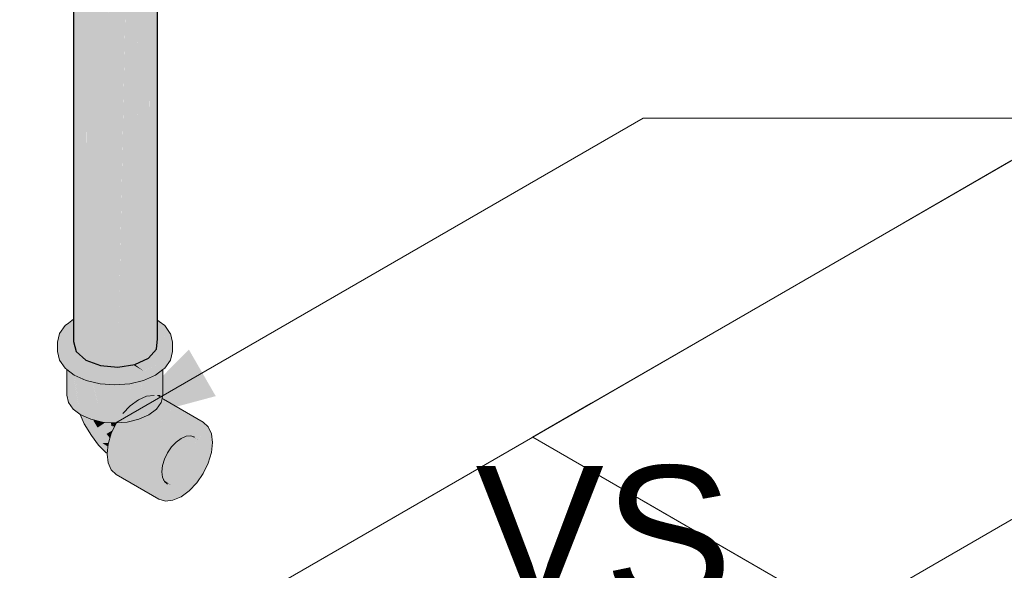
# Model space of a CAD drawing. Header units: millimetres. Extents: x 2 to 902, y -447 to 199.
# Tile 373 of 656: x 79.876 to 81.303, y 93.74 to 94.537. Entities that reach past the tile are written whole.
import ezdxf

# ---------------------------------------------------------------- set-up
doc = ezdxf.new("R2010")
doc.units = ezdxf.units.MM
doc.header["$MEASUREMENT"] = 0
doc.linetypes.add('NULL', pattern=[0])
for name, color, linetype, lineweight in [('AF-Condutos', 4, 'Continuous', 25), ('AF-Peça de utilização', 9, 'Continuous', 18), ('Cotas', 1, 'Continuous', 0), ('IFC-Parede padrão-Contorno', 44, 'Continuous', 5), ('IFC-Parede-Contorno', 42, 'Continuous', 5), ('IFC-Pilar-Contorno', 83, 'Continuous', 5), ('IFC-Viga-Contorno', 66, 'Continuous', 5), ('Textos', 7, 'Continuous', 9)]:
    doc.layers.add(name, color=color, linetype=linetype, lineweight=lineweight)
doc.styles.add('Arial', font='arial.ttf')

msp = doc.modelspace()

# ---------------------------------------------------------------- hatches: boundary and pattern name
at = {"layer": 'AF-Condutos', "linetype": 'Continuous'}
for points in [[(80.076, 94.1024), (80.076, 94.1091), (80.076, 94.1651), (80.076, 95.2472), (80.0748, 94.1704), (80.0748, 94.1109), (80.0747, 94.1034), (80.0747, 94.0607), (80.076, 94.0754)], [(80.0638, 94.1117), (80.0638, 94.1262), (80.0637, 94.219), (80.0631, 95.2194), (80.0631, 94.2215), (80.0631, 94.1271), (80.0631, 94.2215), (80.0631, 95.2194), (80.0476, 94.2897), (80.0433, 95.2102), (80.0446, 94.3028), (80.045, 94.301), (80.0446, 94.3028), (80.0452, 94.152), (80.0631, 94.1121), (80.0452, 94.152), (80.0446, 94.3028), (80.0433, 95.2102), (80.0433, 94.3082), (80.0448, 94.1527), (80.0433, 94.3082), (80.0433, 95.2102), (80.0261, 94.3839), (80.0433, 94.1547), (80.0448, 94.1259), (80.0433, 94.1547), (80.0261, 94.3839), (80.0219, 94.1846), (80.0433, 94.127), (80.0219, 94.1846), (80.021, 94.1438), (80.0187, 94.0345), (80.0433, 94.0384), (80.0631, 94.0476), (80.0747, 94.0607), (80.0747, 94.1034), (80.0747, 94.111), (80.0747, 94.1709), (80.0747, 94.0607), (80.0748, 94.1704), (80.0747, 95.2325), (80.0648, 94.2144), (80.0631, 95.2194), (80.0638, 94.2184), (80.0639, 94.126), (80.0638, 94.2184), (80.0631, 95.2194), (80.0637, 94.219), (80.0638, 94.1262)], [(80.0648, 94.2144), (80.0745, 95.2077), (80.0631, 95.2194), (80.0632, 95.1992)], [(79.9544, 95.2087), (79.9544, 94.0717), (79.9583, 95.2064), (79.9582, 95.207), (79.9567, 95.2077), (79.9544, 95.2094)], [(79.9545, 94.1041), (79.9545, 94.1039), (79.9584, 94.0572), (79.9722, 94.0448), (79.9735, 94.1125), (79.9735, 94.1181), (79.9722, 95.2007), (79.9722, 94.1172), (79.9722, 94.112), (79.9722, 94.1172), (79.9722, 95.2007), (79.9721, 95.2008), (79.959, 94.1072), (79.959, 94.1061), (79.9584, 94.1059), (79.959, 94.1061), (79.959, 94.1072), (79.9584, 94.1068), (79.9554, 94.1046), (79.9584, 94.1068), (79.959, 94.1072), (79.9584, 95.2069), (79.9583, 95.2069)], [(79.959, 94.1061), (79.9721, 95.2008), (79.9584, 95.2069)], [(79.9723, 95.2004), (79.9735, 94.1125), (79.9933, 95.1914), (79.9934, 95.1954), (79.9892, 95.1964), (79.9739, 95.2), (79.9723, 95.2007)], [(80.0628, 95.2014), (80.0629, 95.2025), (80.0572, 95.2), (80.0434, 95.1967), (80.0434, 95.1939), (80.0476, 94.2897)], [(80.0748, 94.1704), (80.076, 95.2088), (80.0747, 95.2079)], [(79.9934, 95.1954), (79.9722, 94.0448), (79.9936, 94.0368), (79.9936, 95.1953)], [(79.9936, 95.1919), (79.9936, 94.0368), (80.0184, 95.1894), (80.0185, 95.1933), (80.0185, 95.1938), (80.0155, 95.1936), (80.0127, 95.1938), (79.9965, 95.195), (80.0132, 95.1934), (79.9965, 95.195), (79.994, 95.1952), (80.0044, 95.1927), (79.994, 95.1952), (79.9936, 95.1953), (79.9936, 95.1952)], [(80.0185, 95.1938), (79.9936, 94.0368), (80.0187, 94.0345), (80.0187, 95.1938)], [(80.043, 95.1957), (80.0431, 95.1966), (80.0371, 95.1952), (80.0187, 95.1938), (80.0187, 95.1908), (80.0187, 94.0345)], [(79.9545, 94.1041), (79.9544, 94.0717), (79.9584, 94.0572)]]:
    msp.add_hatch(color=151, dxfattribs=at).paths.add_polyline_path(points)
at = {"layer": 'AF-Peça de utilização', "linetype": 'Continuous'}
for points in [[(79.9544, 94.1037), (79.9544, 94.1038), (79.9471, 94.0983), (79.9422, 94.0946), (79.9346, 94.0783), (79.931, 94.0706), (79.9365, 94.0766), (79.931, 94.0706), (79.9507, 94.064), (79.9544, 94.0628), (79.9571, 94.0619), (79.9544, 94.0717), (79.9544, 94.0876), (79.9544, 94.0877), (79.9492, 94.0905), (79.9473, 94.0975), (79.9492, 94.0905), (79.9544, 94.0877), (79.9544, 94.0878), (79.9544, 94.0953), (79.9544, 94.1016)], [(80.0783, 94.1007), (80.076, 94.1024), (80.076, 94.1016), (80.076, 94.0992), (80.076, 94.0938), (80.076, 94.0868), (80.076, 94.0754), (80.0749, 94.0626), (80.0747, 94.0607), (80.0756, 94.0617), (80.0747, 94.0607), (80.0664, 94.0513), (80.0631, 94.0476), (80.0603, 94.0463), (80.0613, 94.0455), (80.0661, 94.0419), (80.0681, 94.0422), (80.0661, 94.0419), (80.0732, 94.0365), (80.0704, 94.0426), (80.0672, 94.0495), (80.074, 94.0527), (80.0672, 94.0495), (80.0704, 94.0426), (80.0731, 94.043), (80.0704, 94.0426), (80.0726, 94.0378), (80.0734, 94.043), (80.0726, 94.0378), (80.0732, 94.0365), (80.076, 94.0415), (80.0758, 94.0434), (80.0749, 94.0531), (80.0758, 94.0434), (80.076, 94.0415), (80.076, 94.0434), (80.076, 94.0415), (80.0732, 94.0365), (80.076, 94.0401), (80.0781, 94.0437), (80.076, 94.0536), (80.076, 94.0611), (80.076, 94.0622), (80.076, 94.0611), (80.076, 94.0536), (80.08, 94.0555), (80.076, 94.0536), (80.0781, 94.0437), (80.076, 94.0401), (80.0732, 94.0365), (80.076, 94.0387), (80.079, 94.0439), (80.076, 94.0387), (80.0839, 94.0446), (80.0797, 94.044), (80.0839, 94.0446), (80.0839, 94.0446), (80.0839, 94.0501), (80.0808, 94.0558), (80.0768, 94.0631), (80.076, 94.065), (80.0768, 94.0631), (80.0808, 94.0558), (80.0839, 94.0501), (80.0839, 94.0573), (80.0839, 94.0501), (80.0839, 94.0446), (80.0839, 94.0446), (80.084, 94.0446), (80.0865, 94.0465), (80.0936, 94.0618), (80.0909, 94.0606), (80.0936, 94.0618), (80.0976, 94.0706), (80.0839, 94.0711), (80.0976, 94.0706), (80.0948, 94.083), (80.0945, 94.0831), (80.0944, 94.0831), (80.0891, 94.077), (80.0839, 94.0809), (80.077, 94.0861), (80.0891, 94.077), (80.0944, 94.0831), (80.0945, 94.0831), (80.0776, 94.0929), (80.0781, 94.0983), (80.0776, 94.0929), (80.0945, 94.0831), (80.0948, 94.083), (80.0946, 94.0832), (80.0865, 94.0946)], [(79.9339, 94.083), (79.931, 94.0706), (79.9422, 94.0946)], [(79.931, 94.0706), (79.931, 94.057), (79.9339, 94.0445), (79.9422, 94.0329), (79.9339, 94.0581), (79.9422, 94.0329), (79.9448, 94.031), (79.9554, 94.023), (79.9448, 94.0419), (79.9554, 94.023), (79.9727, 94.0153), (79.9928, 94.0105), (80.0143, 94.0089), (80.0359, 94.0105), (80.0143, 94.0225), (79.9928, 94.0241), (79.9727, 94.0289), (79.9928, 94.0241), (80.0143, 94.0225), (80.0359, 94.0105), (80.056, 94.0153), (80.0359, 94.0241), (80.056, 94.0153), (80.0732, 94.0229), (80.0839, 94.031), (80.0865, 94.0329), (80.0839, 94.0336), (80.0865, 94.0329), (80.0948, 94.0445), (80.0976, 94.057), (80.0976, 94.0706), (80.0948, 94.0581), (80.0976, 94.0706), (80.0865, 94.0465), (80.0839, 94.0446), (80.0732, 94.0365), (80.056, 94.0289), (79.9554, 94.0366), (79.9448, 94.0446), (79.9497, 94.0409), (79.9554, 94.0366), (79.9825, 94.0379), (79.9554, 94.0366), (80.0043, 94.0328), (80.0066, 94.0327), (80.056, 94.0289), (80.0207, 94.0344), (80.056, 94.0289), (80.0468, 94.032), (80.056, 94.0289), (80.0514, 94.0316), (80.0404, 94.0379), (80.0326, 94.0367), (80.0191, 94.0346), (80.0187, 94.0345), (80.0174, 94.0343), (80.0187, 94.0345), (80.0109, 94.0353), (79.9936, 94.0368), (79.9899, 94.0382), (79.9858, 94.0398), (79.9448, 94.0461), (79.9474, 94.0541), (79.9448, 94.0551), (79.9474, 94.0541), (79.9507, 94.064), (79.9448, 94.066), (79.9434, 94.0557), (79.9448, 94.066), (79.931, 94.0706), (79.9368, 94.0581), (79.9422, 94.0465)], [(79.9571, 94.0619), (79.9507, 94.064), (79.9474, 94.0541), (79.9448, 94.0461), (79.9621, 94.0434), (79.9763, 94.0412), (79.9858, 94.0398), (79.9733, 94.0444), (79.9722, 94.0448), (79.9606, 94.0492), (79.9596, 94.0496), (79.9606, 94.0492), (79.9722, 94.0448), (79.9584, 94.0572), (79.9571, 94.0619), (79.9555, 94.0598), (79.9502, 94.0531), (79.9555, 94.0598)], [(80.0661, 94.0419), (80.0603, 94.0463), (80.0455, 94.0394), (80.0433, 94.0384), (80.0526, 94.0315), (80.056, 94.0289), (80.0535, 94.0314), (80.0461, 94.0388), (80.0482, 94.0391), (80.0461, 94.0388), (80.0535, 94.0314), (80.056, 94.0289), (80.0601, 94.0308), (80.0732, 94.0365)], [(79.9464, 94.0298), (79.9448, 94.031), (79.9448, 93.9938), (79.9471, 93.9834), (79.9541, 93.9738), (79.9541, 94.024), (79.9489, 94.0279), (79.9471, 94.0292)], [(80.0413, 94.0374), (80.0514, 94.0316), (80.056, 94.0289), (80.0526, 94.0315), (80.0433, 94.0384), (80.0404, 94.0379)], [(80.0839, 93.9938), (80.0839, 94.031), (80.0823, 94.0298)], [(79.9561, 94.0225), (79.956, 94.0227), (79.9554, 94.023), (79.9541, 94.024), (79.9542, 94.0235), (79.9637, 93.9665), (79.9651, 93.9654), (79.9563, 94.0223), (79.956, 94.0227)], [(79.9541, 93.9738), (79.9637, 93.9665), (79.9541, 94.024), (79.9541, 93.9894)], [(79.9563, 94.0226), (79.956, 94.0227), (79.9563, 94.0223)], [(79.9651, 94.0187), (79.9563, 94.0226), (79.9651, 93.9654), (79.9796, 93.959), (79.9674, 94.0177)], [(79.9674, 94.0177), (79.9676, 94.0165), (79.9727, 94.0153)], [(80.0839, 93.9947), (80.0823, 94.0298), (80.082, 94.0295), (80.0819, 94.0295), (80.0815, 94.0292), (80.0765, 94.0254), (80.0763, 94.0253), (80.0761, 94.0251), (80.0801, 93.9943), (80.0806, 93.9904), (80.0806, 93.9904), (80.0815, 93.9899), (80.0815, 93.9902), (80.0809, 93.9944), (80.0815, 93.9899), (80.0815, 93.9944), (80.0827, 93.9945), (80.0828, 93.9946), (80.0827, 93.9945), (80.0815, 93.9944), (80.0815, 93.9902), (80.0828, 93.9898), (80.0815, 93.9902), (80.0815, 93.9899), (80.0806, 93.9904), (80.0804, 93.9905), (80.0748, 93.9938), (80.0801, 93.9943), (80.0793, 94.0005), (80.0761, 94.0251), (80.0746, 94.024), (80.0746, 93.9985), (80.0746, 94.0235), (80.0746, 94.024), (80.0732, 94.0229), (80.0666, 94.02), (80.0672, 94.0184), (80.0668, 94.0181), (80.0733, 93.9979), (80.0746, 93.9939), (80.0747, 93.9938), (80.0759, 93.9919), (80.0747, 93.9938), (80.0746, 93.9939), (80.0746, 93.9937), (80.0746, 93.9939), (80.0668, 94.0181), (80.0672, 94.0184), (80.0666, 94.02), (80.0663, 94.0199), (80.0654, 94.0195), (80.0658, 94.0173), (80.07, 93.9965), (80.0706, 93.9935), (80.0732, 93.9936), (80.0706, 93.9935), (80.071, 93.9934), (80.0746, 93.9923), (80.071, 93.9934), (80.0706, 93.9935), (80.0706, 93.9934), (80.07, 93.9965), (80.0688, 94.0022), (80.0654, 94.0195), (80.0635, 94.0187), (80.0635, 93.9984), (80.0635, 94.0171), (80.0635, 94.0187), (80.056, 94.0153), (80.0536, 94.0147), (80.0538, 94.0144), (80.0536, 94.0147), (80.053, 94.0146), (80.0532, 94.0141), (80.0618, 93.9971), (80.0635, 93.9938), (80.0618, 93.9971), (80.0532, 94.0141), (80.053, 94.0146), (80.0528, 94.0146), (80.0531, 94.014), (80.0615, 93.9969), (80.0531, 94.014), (80.0528, 94.0146), (80.0511, 94.0142), (80.0514, 94.0133), (80.0565, 93.9932), (80.0568, 93.992), (80.0631, 93.9936), (80.0568, 93.992), (80.0601, 93.9923), (80.0635, 93.9927), (80.0601, 93.9923), (80.0568, 93.992), (80.057, 93.991), (80.0565, 93.9932), (80.0552, 93.9983), (80.0511, 94.0142), (80.0491, 94.0137), (80.0491, 93.992), (80.0491, 93.9879), (80.0491, 93.9876), (80.049, 93.9878), (80.0483, 93.9873), (80.049, 93.9878), (80.0423, 93.9847), (80.0419, 93.9846), (80.0419, 93.9844), (80.0423, 93.9829), (80.0419, 93.9844), (80.0366, 93.9787), (80.0419, 93.9844), (80.0406, 93.9891), (80.0345, 94.0104), (80.0323, 94.0102), (80.0178, 94.0091), (80.0176, 94.0091), (80.0323, 93.977), (80.0323, 93.9756), (80.033, 93.975), (80.0323, 93.9756), (80.0323, 93.9743), (80.0323, 93.977), (80.0316, 93.9759), (80.0323, 93.977), (80.0176, 94.0091), (80.0166, 94.009), (80.0279, 93.9704), (80.0167, 94.0087), (80.0143, 94.0168), (80.0143, 94.0089), (80.0143, 93.9552), (80.0257, 93.9672), (80.0281, 93.9697), (80.0257, 93.9672), (80.0143, 93.9552), (80.0175, 93.9552), (80.0143, 93.9552), (80.0143, 93.9537), (80.0165, 93.9538), (80.0323, 93.955), (80.0491, 93.9591), (80.0635, 93.9654), (80.0746, 93.9737), (80.0815, 93.9834), (80.0828, 93.9891), (80.083, 93.9897), (80.0839, 93.9938)], [(79.9676, 94.0165), (79.9796, 93.959), (79.9796, 94.0123), (79.9796, 94.0137), (79.978, 94.014), (79.9727, 94.0153)], [(79.9796, 94.0137), (79.9796, 93.959), (79.9963, 93.955), (79.9818, 94.0131)], [(79.9823, 94.0113), (79.9963, 93.955), (79.9963, 94.0097), (79.9955, 94.0103), (79.9928, 94.0105), (79.9818, 94.0131)], [(79.9963, 94.0097), (79.9963, 94.0102), (79.9955, 94.0103)], [(79.9963, 94.0102), (79.9963, 93.955), (80.0143, 93.9537), (80.0143, 94.0089), (79.9986, 94.0101)], [(80.049, 93.9878), (80.0476, 93.9904), (80.0365, 94.0106), (80.0365, 94.0106), (80.0359, 94.0105), (80.0345, 94.0104), (80.0346, 94.0102), (80.0419, 93.9846), (80.0423, 93.9847)], [(80.0491, 93.992), (80.0491, 94.0115), (80.0491, 94.0137), (80.0371, 94.0108), (80.0365, 94.0106), (80.0365, 94.0106), (80.0491, 93.992), (80.0372, 94.0106)], [(80.0491, 93.9876), (80.0491, 93.992), (80.0365, 94.0106), (80.0476, 93.9904)], [(80.13, 93.8878), (80.0941, 93.9178), (80.0906, 93.9105), (80.0896, 93.9085), (80.0861, 93.9013), (80.1242, 93.8793), (80.0861, 93.9013), (80.0854, 93.8989), (80.1175, 93.8722), (80.0851, 93.8991), (80.0838, 93.8965), (80.0833, 93.8919), (80.083, 93.8887), (80.1103, 93.867), (80.0825, 93.8891), (80.0819, 93.8871), (80.0824, 93.8831), (80.0829, 93.8789), (80.0833, 93.8753), (80.1031, 93.8639), (80.0833, 93.8753), (80.0854, 93.8707), (80.0963, 93.8632), (80.0861, 93.8691), (80.087, 93.8672), (80.0906, 93.865), (80.0861, 93.8691), (80.0833, 93.8753), (80.0824, 93.8831), (80.0833, 93.8919), (80.0861, 93.9013), (80.0906, 93.9105), (80.0963, 93.919), (80.1031, 93.9261), (80.1103, 93.9314), (80.1086, 93.9456), (80.11, 93.9334), (80.1103, 93.9314), (80.1103, 93.9337), (80.1103, 93.9447), (80.1103, 93.9314), (80.1175, 93.9344), (80.1152, 93.9419), (80.1169, 93.9362), (80.1175, 93.9344), (80.118, 93.937), (80.1186, 93.9399), (80.1175, 93.9344), (80.1242, 93.9351), (80.1204, 93.9388), (80.1227, 93.9366), (80.1236, 93.937), (80.1227, 93.9366), (80.1242, 93.9351), (80.1252, 93.9361), (80.1424, 93.9547), (80.0823, 93.9869), (80.133, 93.9576), (80.1247, 93.9364), (80.1253, 93.9377), (80.133, 93.9576), (80.0878, 93.9837), (80.0835, 93.9862), (80.0823, 93.9869), (80.0835, 93.9862), (80.1424, 93.9547), (80.0837, 93.9865), (80.1424, 93.9547), (80.0848, 93.988), (80.0824, 93.9872), (80.0848, 93.988), (80.0828, 93.9891), (80.071, 93.9934), (80.0601, 93.9923), (80.0815, 93.9834), (80.0851, 93.9817), (80.0815, 93.9834), (80.0601, 93.9923), (80.0808, 93.9824), (80.0813, 93.9822), (80.0841, 93.9809), (80.0825, 93.9797), (80.0841, 93.9809), (80.0808, 93.9824), (80.0798, 93.981), (80.0822, 93.9795), (80.122, 93.9566), (80.1103, 93.9516), (80.122, 93.9566), (80.0879, 93.9762), (80.0822, 93.9795), (80.0768, 93.9754), (80.0816, 93.9734), (80.0768, 93.9754), (80.0746, 93.9737), (80.0788, 93.9722), (80.0772, 93.9715), (80.0788, 93.9722), (80.0746, 93.9737), (80.0738, 93.9726), (80.0764, 93.9711), (80.0738, 93.97), (80.0764, 93.9711), (80.0734, 93.9729), (80.0713, 93.9713), (80.0734, 93.9698), (80.105, 93.9477), (80.0734, 93.9698), (80.0702, 93.9684), (80.0734, 93.9698), (80.0713, 93.9713), (80.0734, 93.9729), (80.0738, 93.9726), (80.0746, 93.9737), (80.0768, 93.9754), (80.0822, 93.9795), (80.076, 93.9758), (80.0822, 93.9795), (80.0798, 93.981), (80.0808, 93.9824), (80.0601, 93.9923), (80.0483, 93.9873), (80.0687, 93.9693), (80.0483, 93.9873), (80.0366, 93.9787), (80.0635, 93.9654), (80.0699, 93.9683), (80.0708, 93.9675), (80.0985, 93.943), (80.0737, 93.9649), (80.0699, 93.9683), (80.0635, 93.9654), (80.0668, 93.9633), (80.0635, 93.9654), (80.0613, 93.9645), (80.0618, 93.9642), (80.0644, 93.9627), (80.0568, 93.9609), (80.0644, 93.9627), (80.0613, 93.9645), (80.0635, 93.9654), (80.0366, 93.9787), (80.055, 93.9617), (80.0366, 93.9787), (80.0257, 93.9672), (80.0425, 93.9575), (80.0438, 93.9567), (80.0491, 93.9591), (80.0438, 93.9567), (80.0451, 93.956), (80.0526, 93.9566), (80.0451, 93.956), (80.0876, 93.9314), (80.0599, 93.9571), (80.056, 93.9607), (80.0876, 93.9314), (80.0451, 93.956), (80.0387, 93.9555), (80.0451, 93.956), (80.0425, 93.9575), (80.0373, 93.9562), (80.0381, 93.9555), (80.0373, 93.9562), (80.0425, 93.9575), (80.0257, 93.9672), (80.0229, 93.9543), (80.0323, 93.955), (80.0229, 93.9543), (80.0165, 93.9538), (80.0163, 93.9534), (80.019, 93.9518), (80.0782, 93.9177), (80.0163, 93.9534), (80.071, 93.9027), (80.0163, 93.9534), (80.009, 93.9384), (80.0045, 93.9232), (80.0665, 93.8874), (80.0045, 93.9232), (80.0031, 93.9096), (80.003, 93.9087), (80.0049, 93.908), (80.007, 93.9064), (80.0049, 93.908), (80.003, 93.9087), (80.0045, 93.896), (80.0331, 93.8851), (80.0649, 93.873), (80.0665, 93.8603), (80.071, 93.8503), (80.0665, 93.8603), (80.0649, 93.873), (80.0045, 93.896), (80.009, 93.886), (80.0163, 93.8793), (80.0782, 93.8436), (80.0876, 93.8407), (80.0985, 93.8418), (80.1103, 93.8468), (80.122, 93.8553), (80.133, 93.8669), (80.1424, 93.8806), (80.1496, 93.8956), (80.1541, 93.9109), (80.1557, 93.9254), (80.1541, 93.938), (80.1372, 93.923), (80.1142, 93.933), (80.1137, 93.9328), (80.1382, 93.9153), (80.1103, 93.9314), (80.1074, 93.9293), (80.1031, 93.9261), (80.1372, 93.9064), (80.1031, 93.9261), (80.1011, 93.924), (80.1344, 93.897), (80.1011, 93.924), (80.0963, 93.919), (80.0947, 93.9173)], [(80.0806, 93.9904), (80.0801, 93.9943), (80.0748, 93.9938)], [(79.9637, 93.9665), (79.964, 93.966), (79.9698, 93.9522), (79.9805, 93.9356), (79.9904, 93.9215), (80.0018, 93.9106), (80.0031, 93.91), (80.0032, 93.9111), (80.0041, 93.9195), (79.9963, 93.9246), (80.0049, 93.9246), (80.0071, 93.9318), (80.0022, 93.9378), (79.9873, 93.9362), (80.0022, 93.9378), (80.0114, 93.9434), (80.0139, 93.9485), (80.0093, 93.9493), (80.0086, 93.9541), (80.0008, 93.9547), (79.9893, 93.9469), (79.9791, 93.9465), (79.9893, 93.9469), (79.9837, 93.9563), (79.9834, 93.9573), (79.9831, 93.9582), (79.9824, 93.9584), (79.9817, 93.9585), (79.9823, 93.9578), (79.9817, 93.9585), (79.9796, 93.959), (79.9772, 93.9596), (79.9796, 93.959), (79.9698, 93.9634), (79.9698, 93.9614), (79.9699, 93.9566), (79.9698, 93.9619), (79.9689, 93.9638), (79.9668, 93.9647), (79.9666, 93.9648), (79.9652, 93.9654), (79.9671, 93.964), (79.9652, 93.9654), (79.9651, 93.9654), (79.9637, 93.9665), (79.9641, 93.9659)], [(79.9698, 93.9619), (79.9698, 93.9634), (79.9689, 93.9638)], [(79.9893, 93.9469), (80, 93.9542), (80.0008, 93.9547), (79.9963, 93.955), (79.9884, 93.9569), (79.9885, 93.9556), (79.9884, 93.9569), (79.9859, 93.9575), (79.9831, 93.9582), (79.9837, 93.9563), (79.9839, 93.956)], [(80.0093, 93.9493), (80.0141, 93.9537), (80.0141, 93.9537), (80.0086, 93.9541), (80.0087, 93.9532)], [(80.013, 93.9486), (80.0139, 93.9485), (80.0163, 93.9534), (80.0164, 93.9538), (80.0152, 93.9537), (80.0093, 93.9493)], [(80.0141, 93.9537), (80.0093, 93.9493), (80.015, 93.9536), (80.0152, 93.9537), (80.0151, 93.9537), (80.0143, 93.9537), (80.0141, 93.9537)], [(80.0163, 93.9534), (80.0165, 93.9538), (80.0164, 93.9538)], [(80.1132, 93.9335), (80.1372, 93.923), (80.1414, 93.9267), (80.1541, 93.938), (80.1359, 93.9299), (80.1541, 93.938), (80.1496, 93.948), (80.1353, 93.9302), (80.1344, 93.9292), (80.1242, 93.9351), (80.1197, 93.9346), (80.1175, 93.9344)], [(80.1246, 93.9351), (80.1344, 93.9292), (80.1496, 93.948), (80.1424, 93.9547), (80.1242, 93.9351), (80.13, 93.9333)], [(80.0022, 93.9378), (80.0063, 93.9327), (80.0083, 93.9369), (80.009, 93.9384), (80.0114, 93.9434), (80.0103, 93.9427)], [(80.0063, 93.9327), (80.0071, 93.9318), (80.0086, 93.9369), (80.009, 93.9384), (80.0083, 93.9369)], [(80.1382, 93.9153), (80.1137, 93.9328), (80.1103, 93.9314)], [(80.1344, 93.9292), (80.1252, 93.9348), (80.1242, 93.9351)], [(80.0035, 93.9199), (80.0041, 93.9195), (80.0045, 93.9232), (80.0047, 93.9246), (79.9963, 93.9246)], [(80.0047, 93.9246), (80.0045, 93.9232), (80.0049, 93.9246)], [(80.0018, 93.9106), (80.0028, 93.9098), (80.0028, 93.9102)], [(80.0031, 93.91), (80.0028, 93.9102), (80.0028, 93.9098)], [(80.0031, 93.9097), (80.0031, 93.91), (80.0028, 93.9098)], [(80.0838, 93.8718), (80.0838, 93.8712), (80.0861, 93.8691), (80.0963, 93.8632)]]:
    msp.add_hatch(color=161, dxfattribs=at).paths.add_polyline_path(points)
at = {"layer": 'Cotas', "linetype": 'Continuous'}
msp.add_hatch(color=1, dxfattribs=at).paths.add_polyline_path([(80.0156, 93.9537), (80.1604, 93.9925), (80.1216, 94.0597)])

# ---------------------------------------------------------------- linework, layer by layer
at = {"layer": 'AF-Condutos'}
for p, q in [((80.076, 94.1651), (80.076, 95.2472)), ((79.9544, 95.2087), (79.9544, 94.0717)), ((80.076, 94.1091), (80.076, 94.1651)), ((80.076, 94.1024), (80.076, 94.1091)), ((80.076, 94.0754), (80.076, 94.1024)), ((80.0747, 94.0607), (80.076, 94.0754)), ((79.9544, 94.0717), (79.9584, 94.0572)), ((80.0631, 94.0476), (80.0747, 94.0607)), ((79.9584, 94.0572), (79.9722, 94.0448)), ((80.0433, 94.0384), (80.0631, 94.0476)), ((79.9722, 94.0448), (79.9936, 94.0368)), ((79.9936, 94.0368), (80.0187, 94.0345)), ((80.0187, 94.0345), (80.0433, 94.0384))]:
    msp.add_line(p, q, dxfattribs=at)
at = {"layer": 'AF-Peça de utilização'}
for p, q in [((79.9544, 94.1038), (79.9471, 94.0983)), ((80.0783, 94.1007), (80.076, 94.1024)), ((79.9422, 94.0946), (79.9339, 94.083)), ((79.9471, 94.0983), (79.9422, 94.0946)), ((80.0865, 94.0946), (80.0783, 94.1007)), ((80.0946, 94.0832), (80.0865, 94.0946)), ((79.9339, 94.083), (79.931, 94.0706)), ((80.0948, 94.083), (80.0946, 94.0832)), ((80.0976, 94.0706), (80.0948, 94.083)), ((79.931, 94.0706), (79.931, 94.057)), ((80.0976, 94.057), (80.0976, 94.0706)), ((79.931, 94.057), (79.9339, 94.0445)), ((80.0948, 94.0445), (80.0976, 94.057)), ((79.9339, 94.0445), (79.9422, 94.0329)), ((79.9422, 94.0329), (79.9448, 94.031)), ((79.9448, 94.031), (79.9554, 94.023)), ((79.9448, 94.031), (79.9448, 93.9938)), ((80.0732, 94.0229), (80.0839, 94.031)), ((80.0839, 94.031), (80.0865, 94.0329)), ((80.0839, 93.9938), (80.0839, 94.031)), ((80.0865, 94.0329), (80.0948, 94.0445)), ((79.9554, 94.023), (79.9727, 94.0153)), ((80.056, 94.0153), (80.0732, 94.0229)), ((79.9727, 94.0153), (79.9928, 94.0105)), ((79.9928, 94.0105), (80.0143, 94.0089)), ((80.0143, 94.0089), (80.0359, 94.0105)), ((80.0359, 94.0105), (80.056, 94.0153)), ((79.9448, 93.9938), (79.9471, 93.9834)), ((80.0601, 93.9923), (80.0483, 93.9873)), ((80.071, 93.9934), (80.0601, 93.9923)), ((80.0815, 93.9834), (80.0828, 93.9891)), ((80.0828, 93.9891), (80.083, 93.9897)), ((80.0848, 93.988), (80.0828, 93.9891)), ((80.083, 93.9897), (80.0839, 93.9938)), ((79.9471, 93.9834), (79.9541, 93.9738)), ((80.0366, 93.9787), (80.0257, 93.9672)), ((80.0483, 93.9873), (80.0366, 93.9787)), ((80.0746, 93.9737), (80.0815, 93.9834)), ((80.1424, 93.9547), (80.0848, 93.988)), ((79.9541, 93.9738), (79.9637, 93.9665)), ((79.9637, 93.9665), (79.9651, 93.9654)), ((79.9637, 93.9665), (79.964, 93.966)), ((79.964, 93.966), (79.9698, 93.9522)), ((79.9651, 93.9654), (79.9796, 93.959)), ((80.0491, 93.9591), (80.0635, 93.9654)), ((80.0635, 93.9654), (80.0746, 93.9737)), ((79.9698, 93.9522), (79.9805, 93.9356)), ((79.9796, 93.959), (79.9963, 93.955)), ((79.9963, 93.955), (80.0143, 93.9537)), ((80.0163, 93.9534), (80.009, 93.9384)), ((80.0143, 93.9537), (80.0165, 93.9538)), ((80.0165, 93.9538), (80.0163, 93.9534)), ((80.0165, 93.9538), (80.0323, 93.955)), ((80.0323, 93.955), (80.0491, 93.9591)), ((80.1496, 93.948), (80.1424, 93.9547)), ((80.1541, 93.938), (80.1496, 93.948)), ((79.9805, 93.9356), (79.9904, 93.9215)), ((80.009, 93.9384), (80.0045, 93.9232)), ((80.1031, 93.9261), (80.1103, 93.9314)), ((80.1103, 93.9314), (80.1175, 93.9344)), ((80.1175, 93.9344), (80.1242, 93.9351)), ((80.1242, 93.9351), (80.13, 93.9333)), ((80.1557, 93.9254), (80.1541, 93.938)), ((79.9904, 93.9215), (80.0018, 93.9106)), ((80.0045, 93.9232), (80.0031, 93.9096)), ((80.0906, 93.9105), (80.0963, 93.919)), ((80.0963, 93.919), (80.1031, 93.9261)), ((80.1541, 93.9109), (80.1557, 93.9254)), ((80.0018, 93.9106), (80.0028, 93.9098)), ((80.0031, 93.9096), (80.003, 93.9087)), ((80.003, 93.9087), (80.0045, 93.896)), ((80.0861, 93.9013), (80.0906, 93.9105)), ((80.1496, 93.8956), (80.1541, 93.9109)), ((80.0045, 93.896), (80.009, 93.886)), ((80.0824, 93.8831), (80.0833, 93.8919)), ((80.0833, 93.8919), (80.0861, 93.9013)), ((80.1424, 93.8806), (80.1496, 93.8956)), ((80.009, 93.886), (80.0163, 93.8793)), ((80.0163, 93.8793), (80.0782, 93.8436)), ((80.0833, 93.8753), (80.0824, 93.8831)), ((80.0861, 93.8691), (80.0833, 93.8753)), ((80.133, 93.8669), (80.1424, 93.8806)), ((80.0906, 93.865), (80.0861, 93.8691)), ((80.122, 93.8553), (80.133, 93.8669)), ((80.0985, 93.8418), (80.1103, 93.8468)), ((80.1103, 93.8468), (80.122, 93.8553)), ((80.0782, 93.8436), (80.0876, 93.8407)), ((80.0876, 93.8407), (80.0985, 93.8418))]:
    msp.add_line(p, q, dxfattribs=at)
at = {"layer": 'Cotas'}
msp.add_lwpolyline([(80.0156, 93.9537), (80.7797, 94.3949), (81.8291, 94.3949)], dxfattribs=at)
at = {"layer": 'IFC-Parede padrão-Contorno', "color": 7, "lineweight": 5}
msp.add_line((75.4091, 90.4051), (82.4643, 94.4784), dxfattribs=at)
at = {"layer": 'IFC-Parede-Contorno', "color": 7, "lineweight": 5}
msp.add_line((66.543, 85.8062), (82.014, 94.7384), dxfattribs=at)
at = {"layer": 'IFC-Pilar-Contorno', "color": 7, "lineweight": 5}
for p, q in [((81.1561, 94.2431), (81.3122, 94.3332)), ((80.7043, 93.9822), (81.1561, 94.2431)), ((80.6194, 93.9332), (80.7043, 93.9822)), ((80.8536, 93.798), (80.6194, 93.9332)), ((80.7467, 93.8597), (80.6194, 93.9332)), ((81.4245, 93.4684), (80.7467, 93.8597)), ((81.5313, 93.4067), (80.8536, 93.798))]:
    msp.add_line(p, q, dxfattribs=at)
at = {"layer": 'IFC-Viga-Contorno', "lineweight": 5}
for p in [(68.0063, 86.651), (81.0352, 93.6932)]:
    msp.add_line(p, (80.6195, 93.9332), dxfattribs=at)

# ---------------------------------------------------------------- texts
at = {"layer": 'Textos', "linetype": 'NULL', "insert": (80.5365, 93.6887), "char_height": 0.2, "width": 0.745732, "attachment_point": 7, "line_spacing_factor": 0.6, "style": 'Arial'}
msp.add_mtext('VS', dxfattribs=at)

doc.saveas('drawing.dxf')
